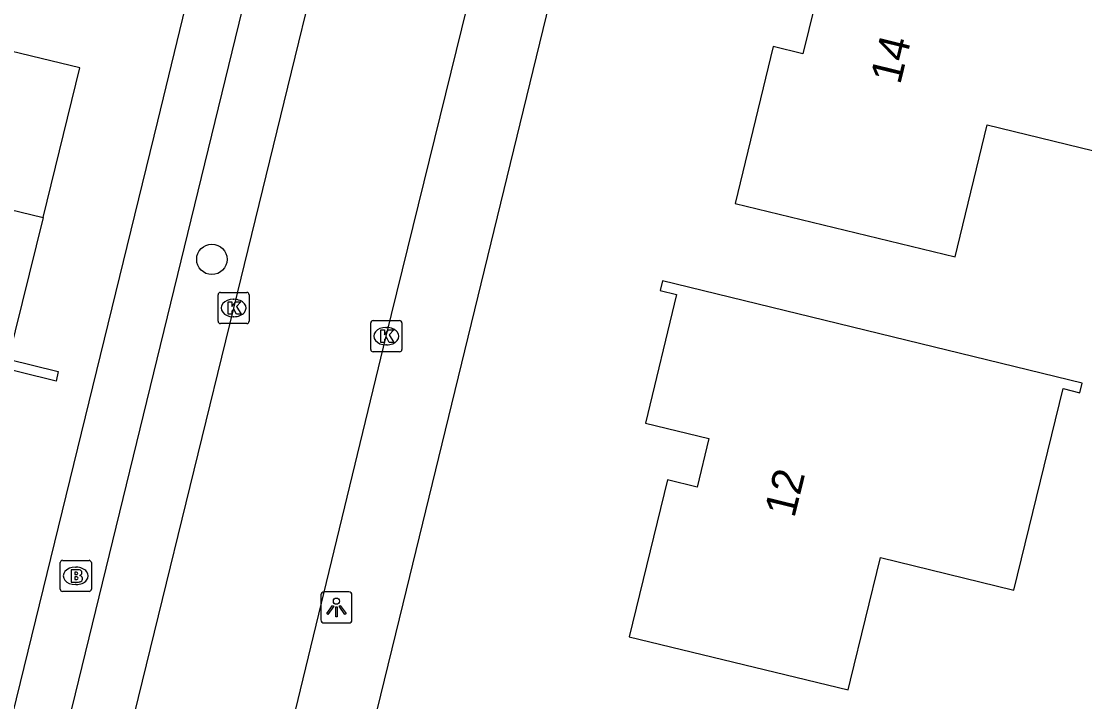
# Model space of a CAD drawing. Extents: x 163268 to 164360, y 381529 to 382285.
# Drawn here: x 164107.13 to 164141.33, y 382124.78 to 382146.66 of the extents above; entities that cross this region are included whole.
import ezdxf

# ---------------------------------------------------------------- set-up
doc = ezdxf.new("R2010")
doc.units = 0
for name, color, linetype in [('IMGEO_Boom', 7, 'Continuous'), ('IMGEO_Brandkraan', 7, 'Continuous'), ('IMGEO_Kolk', 7, 'Continuous'), ('IMGEO_Lichtpunt', 7, 'Continuous'), ('IMGEO_Pand', 7, 'Continuous'), ('IMGEO_Pand_nummerreeks', 7, 'Continuous'), ('IMGEO_Rijbaan_lokaal_open', 7, 'Continuous'), ('IMGEO_Voetpad_open', 7, 'Continuous')]:
    doc.layers.add(name, color=color, linetype=linetype)

msp = doc.modelspace()

# ---------------------------------------------------------------- linework, layer by layer
at = {"layer": 'IMGEO_Boom'}
msp.add_circle((164113.264, 382139.005), 0.489, dxfattribs=at)
at = {"layer": 'IMGEO_Brandkraan'}
for p, q in [((164108.386, 382128.402), (164108.386, 382129.254)), ((164108.461, 382129.328), (164109.313, 382129.328)), ((164109.387, 382129.254), (164109.387, 382128.402)), ((164108.874, 382129.108), (164108.899, 382129.108)), ((164108.897, 382128.548), (164108.872, 382128.548)), ((164109.313, 382128.328), (164108.461, 382128.328))]:
    msp.add_line(p, q, dxfattribs=at)
for points in [[(164108.386, 382128.402), (164108.386, 382129.254)], [(164108.461, 382129.328), (164109.313, 382129.328)], [(164109.387, 382129.254), (164109.387, 382128.402)], [(164108.734, 382129.028), (164108.734, 382128.628), (164108.947, 382128.628)], [(164108.965, 382129.028), (164108.734, 382129.028)], [(164108.913, 382128.947), (164108.859, 382128.947), (164108.859, 382128.871)], [(164108.859, 382128.871), (164108.912, 382128.871)], [(164108.921, 382128.795), (164108.859, 382128.795), (164108.859, 382128.714)], [(164108.859, 382128.714), (164108.921, 382128.714)], [(164109.313, 382128.328), (164108.461, 382128.328)]]:
    msp.add_lwpolyline(points, dxfattribs=at)
for centre, radius, start, end in [((164108.463, 382129.252), 0.0765, 91.552, 178.448), ((164108.463, 382129.252), 0.0765, 91.552, 178.448), ((164109.311, 382129.252), 0.0765, 1.552, 88.448), ((164109.311, 382129.252), 0.0765, 1.552, 88.448), ((164108.914, 382128.909), 0.0379, 267.8285, 90.9355), ((164108.969, 382128.883), 0.145, 59.4692, 91.5367), ((164108.994, 382128.93), 0.0922, 285.5137, 58.1501), ((164108.999, 382128.738), 0.105, 301.3115, 78.989), ((164108.922, 382128.754), 0.0404, 269.8759, 90.5077), ((164108.953, 382128.879), 0.251, 268.6676, 293.5347), ((164108.463, 382128.404), 0.0765, 181.552, 268.448), ((164108.463, 382128.404), 0.0765, 181.552, 268.448), ((164109.311, 382128.404), 0.0765, 271.552, 358.448), ((164109.311, 382128.404), 0.0765, 271.552, 358.448)]:
    msp.add_arc(centre, radius, start, end, dxfattribs=at)
for centre, major_axis, ratio, start_param, end_param in [((164108.873, 382128.828), (-0.387, 0.002), 0.722429, 4.712389, 7.853982), ((164108.898, 382128.828), (-0.39, 0.002), 0.717154, 1.570796, 4.712389)]:
    msp.add_ellipse(centre, major_axis=major_axis, ratio=ratio, start_param=start_param, end_param=end_param, dxfattribs=at)
at = {"layer": 'IMGEO_Kolk'}
for p, q in [((164113.461, 382137.015), (164113.461, 382137.867)), ((164113.536, 382137.941), (164114.388, 382137.941)), ((164113.949, 382137.721), (164113.974, 382137.721)), ((164114.462, 382137.867), (164114.462, 382137.015)), ((164113.972, 382137.161), (164113.947, 382137.161)), ((164118.447, 382137.035), (164119.299, 382137.035)), ((164114.388, 382136.941), (164113.536, 382136.941)), ((164118.372, 382136.109), (164118.372, 382136.961)), ((164118.86, 382136.815), (164118.885, 382136.815)), ((164119.373, 382136.961), (164119.373, 382136.109)), ((164119.299, 382136.035), (164118.447, 382136.035)), ((164118.883, 382136.255), (164118.858, 382136.255))]:
    msp.add_line(p, q, dxfattribs=at)
for points in [[(164113.461, 382137.015), (164113.461, 382137.867)], [(164113.536, 382137.941), (164114.388, 382137.941)], [(164114.462, 382137.867), (164114.462, 382137.015)], [(164113.782, 382137.641), (164113.905, 382137.641), (164113.905, 382137.49), (164114.035, 382137.641), (164114.199, 382137.641), (164114.053, 382137.49), (164114.206, 382137.241), (164114.054, 382137.241), (164113.969, 382137.405), (164113.905, 382137.338), (164113.905, 382137.241), (164113.782, 382137.241), (164113.782, 382137.641)], [(164118.447, 382137.035), (164119.299, 382137.035)], [(164114.388, 382136.941), (164113.536, 382136.941)], [(164118.372, 382136.109), (164118.372, 382136.961)], [(164118.693, 382136.735), (164118.816, 382136.735), (164118.816, 382136.584), (164118.946, 382136.735), (164119.11, 382136.735), (164118.964, 382136.584), (164119.117, 382136.335), (164118.965, 382136.335), (164118.88, 382136.499), (164118.816, 382136.432), (164118.816, 382136.335), (164118.693, 382136.335), (164118.693, 382136.735)], [(164119.373, 382136.961), (164119.373, 382136.109)], [(164119.299, 382136.035), (164118.447, 382136.035)]]:
    msp.add_lwpolyline(points, dxfattribs=at)
for centre, start, end in [((164113.538, 382137.865), 91.552, 178.448), ((164113.538, 382137.865), 91.552, 178.448), ((164114.386, 382137.865), 1.552, 88.448), ((164114.386, 382137.865), 1.552, 88.448), ((164118.449, 382136.959), 91.552, 178.448), ((164118.449, 382136.959), 91.552, 178.448), ((164119.297, 382136.959), 1.552, 88.448), ((164119.297, 382136.959), 1.552, 88.448), ((164113.538, 382137.017), 181.552, 268.448), ((164113.538, 382137.017), 181.552, 268.448), ((164114.386, 382137.017), 271.552, 358.448), ((164114.386, 382137.017), 271.552, 358.448), ((164118.449, 382136.111), 181.552, 268.448), ((164118.449, 382136.111), 181.552, 268.448), ((164119.297, 382136.111), 271.552, 358.448), ((164119.297, 382136.111), 271.552, 358.448)]:
    msp.add_arc(centre, 0.0765, start, end, dxfattribs=at)
for centre, major_axis, ratio, start_param, end_param in [((164113.948, 382137.441), (-0.387, 0.002), 0.722429, 4.712389, 7.853982), ((164113.973, 382137.441), (-0.39, 0.002), 0.717154, 1.570796, 4.712389), ((164118.859, 382136.535), (-0.387, 0.002), 0.722429, 4.712389, 7.853982), ((164118.884, 382136.535), (-0.39, 0.002), 0.717154, 1.570796, 4.712389)]:
    msp.add_ellipse(centre, major_axis=major_axis, ratio=ratio, start_param=start_param, end_param=end_param, dxfattribs=at)
at = {"layer": 'IMGEO_Lichtpunt'}
for p, q in [((164116.77, 382128.217), (164116.77, 382127.41)), ((164116.77, 382128.217), (164116.77, 382127.41)), ((164117.672, 382128.312), (164116.864, 382128.312)), ((164117.672, 382128.312), (164116.864, 382128.312)), ((164117.766, 382127.41), (164117.766, 382128.217)), ((164117.766, 382127.41), (164117.766, 382128.217)), ((164116.864, 382127.316), (164117.672, 382127.316)), ((164116.864, 382127.316), (164117.672, 382127.316))]:
    msp.add_line(p, q, dxfattribs=at)
for points in [[(164117.144, 382127.881), (164117.183, 382127.853), (164116.995, 382127.591), (164116.957, 382127.618), (164117.144, 382127.881)], [(164117.246, 382127.833), (164117.293, 382127.833), (164117.293, 382127.511), (164117.246, 382127.511), (164117.246, 382127.833)], [(164117.356, 382127.853), (164117.394, 382127.88), (164117.581, 382127.618), (164117.542, 382127.59), (164117.356, 382127.853)]]:
    msp.add_lwpolyline(points, dxfattribs=at)
msp.add_circle((164117.269, 382128.015), 0.0994, dxfattribs=at)
for centre, start, end in [((164116.864, 382128.217), 90, 180), ((164116.864, 382128.217), 90, 180), ((164117.672, 382128.217), 0, 90), ((164117.672, 382128.217), 0, 90), ((164116.864, 382127.41), 180, 270), ((164116.864, 382127.41), 180, 270), ((164117.672, 382127.41), 270, 0), ((164117.672, 382127.41), 270, 360)]:
    msp.add_arc(centre, 0.0946, start, end, dxfattribs=at)
at = {"layer": 'IMGEO_Pand'}
for points in [[(164144.045, 382148.788), (164144.579, 382148.658), (164144.652, 382148.959), (164131.152, 382152.248), (164131.083, 382151.94), (164131.607, 382151.803), (164130.61, 382147.67), (164132.651, 382147.178), (164132.267, 382145.614), (164131.315, 382145.846), (164130.089, 382140.803), (164137.163, 382139.091), (164137.237, 382139.396), (164138.192, 382143.327), (164142.466, 382142.289), (164144.045, 382148.788)], [(164107.833, 382140.351), (164109.013, 382145.159), (164105.854, 382145.928), (164106.206, 382147.29), (164106.469, 382147.224), (164107.391, 382151.016)], [(164096.518, 382143.091), (164107.833, 382140.351)], [(164107.833, 382140.351), (164106.717, 382135.8), (164108.325, 382135.397), (164108.253, 382135.09), (164103.486, 382136.266), (164103.127, 382134.794), (164103.39, 382134.728), (164102.491, 382131.031)], [(164140.641, 382134.848), (164141.174, 382134.718), (164141.25, 382135.028), (164127.75, 382138.317), (164127.681, 382138.009), (164128.205, 382137.872), (164127.208, 382133.739), (164129.249, 382133.247), (164128.865, 382131.683), (164127.913, 382131.915), (164126.687, 382126.872), (164133.727, 382125.168), (164133.803, 382125.48), (164134.765, 382129.415), (164139.057, 382128.366), (164140.641, 382134.848)]]:
    msp.add_lwpolyline(points, dxfattribs=at)
at = {"layer": 'IMGEO_Rijbaan_lokaal_open'}
for points in [[(164118.513, 382156.108), (164118.361, 382155.476), (164113.962, 382137.44), (164108.861, 382116.6), (164104.706, 382099.598), (164095.434, 382061.701), (164094.976, 382059.799)], [(164099.812, 382058.645), (164099.892, 382058.963), (164104.725, 382078.741), (164109.623, 382098.674), (164113.621, 382114.85), (164118.872, 382136.535), (164123.394, 382154.913)]]:
    msp.add_lwpolyline(points, dxfattribs=at)
at = {"layer": 'IMGEO_Voetpad_open'}
for points in [[(164114.98, 382157.722), (164111.511, 382143.447), (164101.072, 382100.82), (164090.988, 382059.608)], [(164093.368, 382061.569), (164093.403, 382061.663), (164116.66, 382156.928)], [(164126.001, 382154.986), (164119.402, 382127.933), (164101.851, 382056.216)]]:
    msp.add_lwpolyline(points, dxfattribs=at)

# ---------------------------------------------------------------- texts
at = {"layer": 'IMGEO_Pand_nummerreeks'}
for s, p in [('14', (164135.396, 382144.6)), ('12', (164131.993, 382130.666))]:
    msp.add_text(s, height=1, rotation=76.2034, dxfattribs=at).set_placement(p)

doc.saveas('drawing.dxf')
